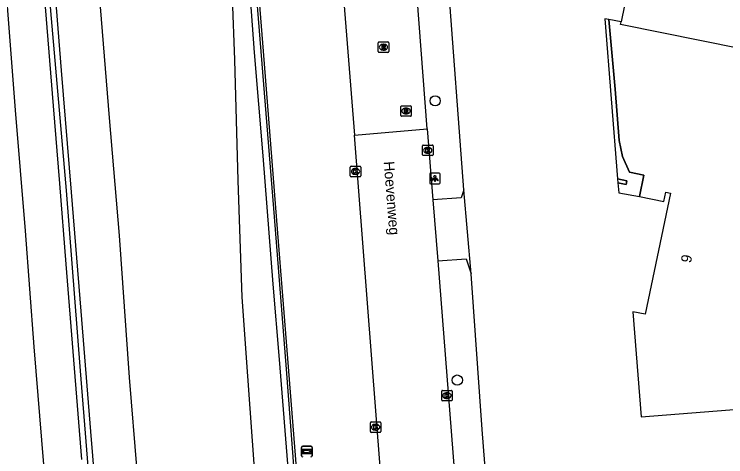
# Model space of a CAD drawing. Extents: x 157692 to 159670, y 381454 to 383289.
# Drawn here: x 157852.5 to 157920.5, y 381824.2 to 381866.4 of the extents above; entities that cross this region are included whole.
import ezdxf

# ---------------------------------------------------------------- set-up
doc = ezdxf.new("R2010")
doc.units = 0
for name, color, linetype in [('IMGEO_Boom', 7, 'Continuous'), ('IMGEO_Geluidsscherm', 7, 'Continuous'), ('IMGEO_Kolk', 7, 'Continuous'), ('IMGEO_Lichtpunt', 7, 'Continuous'), ('IMGEO_Muur', 7, 'Continuous'), ('IMGEO_Openbare_ruimte_label', 7, 'Continuous'), ('IMGEO_Pand', 7, 'Continuous'), ('IMGEO_Pand_nummerreeks', 7, 'Continuous'), ('IMGEO_Pand_overbouw', 7, 'Continuous'), ('IMGEO_Rijbaan_autosnelweg', 7, 'Continuous'), ('IMGEO_Rijbaan_autoweg', 7, 'Continuous'), ('IMGEO_Rijbaan_lokaal_gesloten', 7, 'Continuous'), ('IMGEO_Rijbaan_lokaal_open', 7, 'Continuous'), ('IMGEO_Rioolput', 7, 'Continuous'), ('IMGEO_Voetpad_open', 7, 'Continuous'), ('IMGEO_Wegwijzer', 7, 'Continuous')]:
    doc.layers.add(name, color=color, linetype=linetype)

msp = doc.modelspace()

# ---------------------------------------------------------------- linework, layer by layer
at = {"layer": 'IMGEO_Boom'}
for centre in [(157892.776, 381858.169), (157894.891, 381831.498)]:
    msp.add_circle(centre, 0.489, dxfattribs=at)
at = {"layer": 'IMGEO_Geluidsscherm'}
for points in [[(157874.053, 381638.712), (157872.666, 381656.094), (157871.737, 381668.027), (157870.721, 381681.637), (157869.567, 381696.23), (157868.32, 381712.586), (157867.159, 381726.489), (157865.954, 381741.209), (157864.809, 381756.45), (157863.806, 381768.982), (157862.385, 381786.19), (157861.408, 381800.707), (157860.147, 381816.502), (157858.882, 381832.382), (157857.547, 381849.595), (157856.042, 381866.756), (157854.906, 381881.824), (157854.737, 381883.41), (157854.585, 381886.29)], [(157894.139, 381641.124), (157893.247, 381651.551), (157892.35, 381662.063), (157891.41, 381672.573), (157890.762, 381680.814), (157889.905, 381691.372), (157889.058, 381701.758), (157888.118, 381712.268), (157887.113, 381724.843), (157885.957, 381739.479), (157885.015, 381750.851), (157883.817, 381765.443), (157882.659, 381780.122), (157881.699, 381792.657), (157880.689, 381805.318), (157879.686, 381817.851), (157878.57, 381832.532), (157877.418, 381847.083), (157876.408, 381859.744), (157875.211, 381874.335), (157874.447, 381884.768)]]:
    msp.add_lwpolyline(points, dxfattribs=at)
at = {"layer": 'IMGEO_Kolk'}
for p, q in [((157891.566, 381853.023), (157891.566, 381853.875)), ((157891.641, 381853.949), (157892.493, 381853.949)), ((157892.054, 381853.729), (157892.079, 381853.729)), ((157892.567, 381853.875), (157892.567, 381853.023)), ((157892.493, 381852.949), (157891.641, 381852.949)), ((157892.077, 381853.169), (157892.052, 381853.169)), ((157884.663, 381850.998), (157884.663, 381851.85)), ((157884.738, 381851.924), (157885.59, 381851.924)), ((157885.151, 381851.704), (157885.176, 381851.704)), ((157885.664, 381851.85), (157885.664, 381850.998)), ((157885.59, 381850.924), (157884.738, 381850.924)), ((157885.174, 381851.144), (157885.149, 381851.144)), ((157893.398, 381829.594), (157893.398, 381830.446)), ((157893.473, 381830.52), (157894.325, 381830.52)), ((157893.886, 381830.3), (157893.911, 381830.3)), ((157894.399, 381830.446), (157894.399, 381829.594)), ((157893.909, 381829.74), (157893.884, 381829.74)), ((157894.325, 381829.52), (157893.473, 381829.52)), ((157886.585, 381826.577), (157886.585, 381827.429)), ((157886.66, 381827.503), (157887.512, 381827.503)), ((157887.073, 381827.283), (157887.098, 381827.283)), ((157887.586, 381827.429), (157887.586, 381826.577)), ((157887.512, 381826.503), (157886.66, 381826.503)), ((157887.096, 381826.723), (157887.071, 381826.723))]:
    msp.add_line(p, q, dxfattribs=at)
for points in [[(157891.566, 381853.023), (157891.566, 381853.875)], [(157891.641, 381853.949), (157892.493, 381853.949)], [(157891.887, 381853.649), (157892.01, 381853.649), (157892.01, 381853.498), (157892.14, 381853.649), (157892.304, 381853.649), (157892.158, 381853.498), (157892.311, 381853.249), (157892.159, 381853.249), (157892.074, 381853.413), (157892.01, 381853.346), (157892.01, 381853.249), (157891.887, 381853.249), (157891.887, 381853.649)], [(157892.567, 381853.875), (157892.567, 381853.023)], [(157892.493, 381852.949), (157891.641, 381852.949)], [(157884.663, 381850.998), (157884.663, 381851.85)], [(157884.738, 381851.924), (157885.59, 381851.924)], [(157884.984, 381851.624), (157885.107, 381851.624), (157885.107, 381851.473), (157885.237, 381851.624), (157885.401, 381851.624), (157885.255, 381851.473), (157885.408, 381851.224), (157885.256, 381851.224), (157885.171, 381851.388), (157885.107, 381851.321), (157885.107, 381851.224), (157884.984, 381851.224), (157884.984, 381851.624)], [(157885.664, 381851.85), (157885.664, 381850.998)], [(157885.59, 381850.924), (157884.738, 381850.924)], [(157893.398, 381829.594), (157893.398, 381830.446)], [(157893.473, 381830.52), (157894.325, 381830.52)], [(157894.399, 381830.446), (157894.399, 381829.594)], [(157893.719, 381830.22), (157893.842, 381830.22), (157893.842, 381830.069), (157893.972, 381830.22), (157894.136, 381830.22), (157893.99, 381830.069), (157894.143, 381829.82), (157893.991, 381829.82), (157893.906, 381829.984), (157893.842, 381829.917), (157893.842, 381829.82), (157893.719, 381829.82), (157893.719, 381830.22)], [(157894.325, 381829.52), (157893.473, 381829.52)], [(157886.585, 381826.577), (157886.585, 381827.429)], [(157886.66, 381827.503), (157887.512, 381827.503)], [(157886.906, 381827.203), (157887.029, 381827.203), (157887.029, 381827.052), (157887.159, 381827.203), (157887.323, 381827.203), (157887.177, 381827.052), (157887.33, 381826.803), (157887.178, 381826.803), (157887.093, 381826.967), (157887.029, 381826.9), (157887.029, 381826.803), (157886.906, 381826.803), (157886.906, 381827.203)], [(157887.586, 381827.429), (157887.586, 381826.577)], [(157887.512, 381826.503), (157886.66, 381826.503)]]:
    msp.add_lwpolyline(points, dxfattribs=at)
for centre, start, end in [((157891.643, 381853.873), 91.55205, 178.44795), ((157891.643, 381853.873), 91.55205, 178.44795), ((157892.491, 381853.873), 1.55205, 88.44795), ((157892.491, 381853.873), 1.55205, 88.44795), ((157891.643, 381853.025), 181.55205, 268.44795), ((157891.643, 381853.025), 181.55205, 268.44795), ((157892.491, 381853.025), 271.55205, 358.44795), ((157892.491, 381853.025), 271.55205, 358.44795), ((157884.74, 381851.848), 91.55205, 178.44795), ((157884.74, 381851.848), 91.55205, 178.44795), ((157885.588, 381851.848), 1.55205, 88.44795), ((157885.588, 381851.848), 1.55205, 88.44795), ((157884.74, 381851), 181.55205, 268.44795), ((157884.74, 381851), 181.55205, 268.44795), ((157885.588, 381851), 271.55205, 358.44795), ((157885.588, 381851), 271.55205, 358.44795), ((157893.475, 381830.444), 91.55205, 178.44795), ((157893.475, 381830.444), 91.55205, 178.44795), ((157894.323, 381830.444), 1.55205, 88.44795), ((157894.323, 381830.444), 1.55205, 88.44795), ((157893.475, 381829.596), 181.55205, 268.44795), ((157893.475, 381829.596), 181.55205, 268.44795), ((157894.323, 381829.596), 271.55205, 358.44795), ((157894.323, 381829.596), 271.55205, 358.44795), ((157886.662, 381827.427), 91.55205, 178.44795), ((157886.662, 381827.427), 91.55205, 178.44795), ((157887.51, 381827.427), 1.55205, 88.44795), ((157887.51, 381827.427), 1.55205, 88.44795), ((157886.662, 381826.579), 181.55205, 268.44795), ((157886.662, 381826.579), 181.55205, 268.44795), ((157887.51, 381826.579), 271.55205, 358.44795), ((157887.51, 381826.579), 271.55205, 358.44795)]:
    msp.add_arc(centre, 0.0765, start, end, dxfattribs=at)
for centre, major_axis, ratio, start_param, end_param in [((157892.053, 381853.449), (-0.387, 0.002), 0.722429, 4.712389, 7.853982), ((157892.078, 381853.449), (-0.39, 0.002), 0.717154, 1.570796, 4.712389), ((157885.15, 381851.424), (-0.387, 0.002), 0.722429, 4.712389, 7.853982), ((157885.175, 381851.424), (-0.39, 0.002), 0.717154, 1.570796, 4.712389), ((157893.885, 381830.02), (-0.387, 0.002), 0.722429, 4.712389, 7.853982), ((157893.91, 381830.02), (-0.39, 0.002), 0.717154, 1.570796, 4.712389), ((157887.072, 381827.003), (-0.387, 0.002), 0.722429, 4.712389, 7.853982), ((157887.097, 381827.003), (-0.39, 0.002), 0.717154, 1.570796, 4.712389)]:
    msp.add_ellipse(centre, major_axis=major_axis, ratio=ratio, start_param=start_param, end_param=end_param, dxfattribs=at)
at = {"layer": 'IMGEO_Lichtpunt'}
for p, q in [((157892.252, 381851.158), (157892.252, 381850.351)), ((157892.252, 381851.158), (157892.252, 381850.351)), ((157893.154, 381851.253), (157892.346, 381851.253)), ((157893.154, 381851.253), (157892.346, 381851.253)), ((157893.248, 381850.351), (157893.248, 381851.158)), ((157893.248, 381850.351), (157893.248, 381851.158)), ((157892.346, 381850.257), (157893.154, 381850.257)), ((157892.346, 381850.257), (157893.154, 381850.257))]:
    msp.add_line(p, q, dxfattribs=at)
for points in [[(157892.626, 381850.822), (157892.665, 381850.794), (157892.477, 381850.532), (157892.439, 381850.559), (157892.626, 381850.822)], [(157892.728, 381850.774), (157892.775, 381850.774), (157892.775, 381850.452), (157892.728, 381850.452), (157892.728, 381850.774)], [(157892.838, 381850.794), (157892.876, 381850.821), (157893.063, 381850.559), (157893.024, 381850.531), (157892.838, 381850.794)]]:
    msp.add_lwpolyline(points, dxfattribs=at)
msp.add_circle((157892.751, 381850.956), 0.0994, dxfattribs=at)
for centre, start, end in [((157892.346, 381851.158), 90, 180), ((157892.346, 381851.158), 90, 180), ((157893.154, 381851.158), 0, 90), ((157893.154, 381851.158), 0, 90), ((157892.346, 381850.351), 180, 270), ((157892.346, 381850.351), 180, 270), ((157893.154, 381850.351), 270, 0), ((157893.154, 381850.351), 270, 360)]:
    msp.add_arc(centre, 0.0946, start, end, dxfattribs=at)
at = {"layer": 'IMGEO_Muur'}
for points in [[(157858.987, 381823.914), (157858.251, 381833.422), (157857.489, 381842.584), (157856.912, 381850.29), (157856.287, 381857.692), (157855.531, 381867.156), (157854.74, 381876.467), (157854.177, 381883.096), (157853.944, 381886.295), (157854.138, 381886.284), (157854.218, 381891.33), (157854.336, 381899.353), (157854.419, 381906.792), (157854.189, 381909.948), (157853.59, 381918.062), (157853.012, 381926.018), (157852.401, 381934.05), (157851.708, 381942.077)], [(157852.566, 381942.102), (157853.196, 381934.112), (157853.848, 381926.083), (157854.451, 381918.086), (157855.298, 381906.882), (157855.156, 381899.332), (157855.061, 381891.288), (157855.001, 381886.264), (157855.226, 381883.216), (157855.91, 381875.127), (157857.036, 381861.071), (157857.969, 381849.462), (157858.911, 381838.09), (157859.838, 381826.588), (157860.71, 381815.729), (157861.68, 381803.41), (157862.684, 381789.628), (157863.821, 381774.538), (157864.981, 381759.018), (157865.914, 381747.818), (157866.94, 381735.675), (157867.965, 381722.303), (157868.994, 381709.276)], [(157887.932, 381707.729), (157887.155, 381717.191), (157886.515, 381724.851), (157885.711, 381734.42), (157884.966, 381743.588), (157884.182, 381753.692), (157883.34, 381763.97), (157882.447, 381774.827), (157882.173, 381778.304), (157881.488, 381787.341), (157880.879, 381794.83), (157880.152, 381804.166), (157879.468, 381813.482), (157878.811, 381821.896), (157877.88, 381833.462), (157877.286, 381840.672), (157876.321, 381852.904), (157875.521, 381862.797), (157874.824, 381871.962), (157874.1, 381881.234), (157873.193, 381892.349), (157873.989, 381892.369)], [(157889.505, 381698.696), (157888.108, 381715.453), (157887.411, 381723.799), (157886.734, 381732.168), (157886.078, 381740.56), (157885.416, 381748.649), (157884.565, 381759.53), (157883.305, 381774.894), (157881.864, 381793.308), (157881.01, 381804.232), (157880.198, 381814.361), (157879.607, 381821.916), (157878.695, 381833.548), (157877.743, 381845.523), (157876.888, 381856.468), (157876.377, 381862.907), (157875.637, 381872.07), (157874.781, 381883.037), (157873.989, 381892.369)]]:
    msp.add_lwpolyline(points, dxfattribs=at)
at = {"layer": 'IMGEO_Pand'}
for points in [[(157908.294, 381893.7), (157907.074, 381893.947), (157907.613, 381887.292), (157908.049, 381882.391), (157908.266, 381880.843), (157909.046, 381879.384), (157910.448, 381879.107), (157910.043, 381877.053), (157912.354, 381876.58), (157912.516, 381877.516), (157912.946, 381877.427), (157910.538, 381865.722)], [(157910.538, 381865.722), (157909.373, 381865.929), (157909.963, 381859.289), (157910.376, 381854.386), (157910.675, 381852.845), (157911.342, 381851.349), (157912.712, 381851.063), (157912.298, 381849.019), (157914.63, 381848.55), (157914.816, 381849.45), (157915.256, 381849.358), (157912.86, 381837.783), (157911.656, 381838.033), (157912.474, 381827.997), (157926.977, 381829.151), (157933.393, 381860.842)], [(157933.393, 381860.842), (157910.486, 381865.467), (157910.538, 381865.722)], [(157910.249, 381850.353), (157911.018, 381850.174), (157911.081, 381850.522), (157910.215, 381850.724), (157910.249, 381850.353)]]:
    msp.add_lwpolyline(points, dxfattribs=at)
at = {"layer": 'IMGEO_Pand_overbouw'}
msp.add_lwpolyline([(157910.249, 381850.353), (157910.319, 381849.397), (157912.298, 381849.019), (157912.712, 381851.063), (157911.342, 381851.349), (157910.675, 381852.845), (157910.376, 381854.386), (157909.963, 381859.289), (157909.373, 381865.929), (157908.98, 381866), (157910.215, 381850.724), (157911.081, 381850.522), (157911.018, 381850.174)], close=True, dxfattribs=at)
at = {"layer": 'IMGEO_Rijbaan_autosnelweg'}
msp.add_lwpolyline([(157846.341, 381937.972), (157847.923, 381918.866), (157849.448, 381899.281), (157850.435, 381885.685), (157850.997, 381877.976), (157851.061, 381877.119), (157851.707, 381869.33), (157852.642, 381857.268), (157853.592, 381845.746), (157854.41, 381834.69), (157855.323, 381823.446), (157856.177, 381813.75), (157856.906, 381803.574), (157857.725, 381793.316), (157858.397, 381784.214), (157859.119, 381774.964), (157859.928, 381765.309), (157860.695, 381754.402), (157861.352, 381746.808), (157861.478, 381745.198)], dxfattribs=at)
at = {"layer": 'IMGEO_Rijbaan_autoweg'}
for points in [[(157854.775, 381943.17), (157855.675, 381931.633), (157856.539, 381921.158), (157857.093, 381913.494), (157858.078, 381900.896), (157859.349, 381885.296), (157860.482, 381870.701), (157861.613, 381856.559), (157862.57, 381845.317), (157863.541, 381831.749), (157864.246, 381822.842), (157865.141, 381810.714), (157866.157, 381798.354), (157867.132, 381785.518), (157868.028, 381774.618), (157869.025, 381762.603), (157870.022, 381750.608), (157871.057, 381737.862), (157871.967, 381726.294), (157873, 381713.591), (157873.682, 381705.524)], [(157873.377, 381868.049), (157873.585, 381862.1), (157873.92, 381850.557), (157874.303, 381839.407), (157874.844, 381831.878), (157875.738, 381819.514), (157876.969, 381804.757), (157877.974, 381792.105), (157879.326, 381775.432), (157881.117, 381753.472), (157882.892, 381729.72), (157883.254, 381725.724)]]:
    msp.add_lwpolyline(points, dxfattribs=at)
at = {"layer": 'IMGEO_Rijbaan_lokaal_gesloten'}
for points in [[(157885.063, 381854.884), (157892.003, 381855.489)], [(157892.003, 381855.489), (157892.541, 381848.727)], [(157890.15, 381789.481), (157889.707, 381795.306), (157889.026, 381805.007), (157887.941, 381817.88), (157885.063, 381854.884)], [(157892.541, 381848.727), (157893.019, 381842.891)], [(157893.019, 381842.891), (157896.177, 381802.631)]]:
    msp.add_lwpolyline(points, dxfattribs=at)
at = {"layer": 'IMGEO_Rijbaan_lokaal_open'}
for points in [[(157882.034, 381892.833), (157882.108, 381891.93), (157885.063, 381854.884)], [(157892.003, 381855.489), (157890.863, 381870.606)]]:
    msp.add_lwpolyline(points, dxfattribs=at)
at = {"layer": 'IMGEO_Rioolput'}
for p, q in [((157887.329, 381862.871), (157887.329, 381863.723)), ((157887.404, 381863.797), (157888.256, 381863.797)), ((157888.33, 381863.723), (157888.33, 381862.871)), ((157887.84, 381863.017), (157887.815, 381863.017)), ((157887.817, 381863.577), (157887.842, 381863.577)), ((157888.256, 381862.797), (157887.404, 381862.797)), ((157889.487, 381856.769), (157889.487, 381857.621)), ((157889.562, 381857.695), (157890.414, 381857.695)), ((157889.975, 381857.475), (157890, 381857.475)), ((157890.488, 381857.621), (157890.488, 381856.769)), ((157889.998, 381856.915), (157889.973, 381856.915)), ((157890.414, 381856.695), (157889.562, 381856.695))]:
    msp.add_line(p, q, dxfattribs=at)
for points in [[(157887.329, 381862.871), (157887.329, 381863.723)], [(157887.404, 381863.797), (157888.256, 381863.797)], [(157888.33, 381863.723), (157888.33, 381862.871)], [(157887.918, 381863.495), (157887.666, 381863.497), (157887.666, 381863.097)], [(157887.666, 381863.097), (157887.79, 381863.097), (157887.79, 381863.259), (157887.801, 381863.259)], [(157887.844, 381863.416), (157887.79, 381863.416), (157887.79, 381863.335)], [(157887.79, 381863.335), (157887.842, 381863.335)], [(157887.848, 381863.23), (157887.919, 381863.097), (157888.059, 381863.097), (157887.994, 381863.223)], [(157888.256, 381862.797), (157887.404, 381862.797)], [(157889.487, 381856.769), (157889.487, 381857.621)], [(157889.562, 381857.695), (157890.414, 381857.695)], [(157890.488, 381857.621), (157890.488, 381856.769)], [(157890.076, 381857.393), (157889.824, 381857.395), (157889.824, 381856.995)], [(157889.824, 381856.995), (157889.948, 381856.995), (157889.948, 381857.157), (157889.959, 381857.157)], [(157890.002, 381857.314), (157889.948, 381857.314), (157889.948, 381857.233)], [(157889.948, 381857.233), (157890, 381857.233)], [(157890.006, 381857.128), (157890.077, 381856.995), (157890.217, 381856.995), (157890.152, 381857.121)], [(157890.414, 381856.695), (157889.562, 381856.695)]]:
    msp.add_lwpolyline(points, dxfattribs=at)
for centre, radius, start, end in [((157887.406, 381863.721), 0.0765, 91.55205, 178.44795), ((157887.406, 381863.721), 0.0765, 91.55205, 178.44795), ((157888.254, 381863.721), 0.0765, 1.55205, 88.44795), ((157888.254, 381863.721), 0.0765, 1.55205, 88.44795), ((157887.8, 381863.206), 0.0533, 26.02933, 88.69889), ((157887.826, 381863.524), 0.19, 274.7715, 282.96867), ((157887.85, 381863.32), 0.0964, 77.00612, 93.18647), ((157887.864, 381863.377), 0.0378, 276.66336, 79.67722), ((157887.917, 381863.385), 0.109, 350.36119, 89.41601), ((157887.915, 381863.385), 0.112, 277.58423, 350.98172), ((157887.899, 381863.17), 0.108, 29.51342, 73.79051), ((157887.406, 381862.873), 0.0765, 181.55205, 268.44795), ((157887.406, 381862.873), 0.0765, 181.55205, 268.44795), ((157888.254, 381862.873), 0.0765, 271.55205, 358.44795), ((157888.254, 381862.873), 0.0765, 271.55205, 358.44795), ((157889.564, 381857.619), 0.0765, 91.55205, 178.44795), ((157889.564, 381857.619), 0.0765, 91.55205, 178.44795), ((157890.412, 381857.619), 0.0765, 1.55205, 88.44795), ((157890.412, 381857.619), 0.0765, 1.55205, 88.44795), ((157889.958, 381857.104), 0.0533, 26.02933, 88.69889), ((157889.984, 381857.422), 0.19, 274.7715, 282.96867), ((157890.008, 381857.218), 0.0964, 77.00612, 93.18647), ((157890.022, 381857.275), 0.0378, 276.66336, 79.67722), ((157890.075, 381857.283), 0.109, 350.36119, 89.41601), ((157890.073, 381857.283), 0.112, 277.58423, 350.98172), ((157890.057, 381857.068), 0.108, 29.51342, 73.79051), ((157889.564, 381856.771), 0.0765, 181.55205, 268.44795), ((157889.564, 381856.771), 0.0765, 181.55205, 268.44795), ((157890.412, 381856.771), 0.0765, 271.55205, 358.44795), ((157890.412, 381856.771), 0.0765, 271.55205, 358.44795)]:
    msp.add_arc(centre, radius, start, end, dxfattribs=at)
for centre, major_axis, ratio, start_param, end_param in [((157887.816, 381863.297), (-0.387, 0.002), 0.722429, 4.712389, 7.853982), ((157887.841, 381863.297), (-0.39, 0.002), 0.717154, 1.570796, 4.712389), ((157889.974, 381857.195), (-0.387, 0.002), 0.722429, 4.712389, 7.853982), ((157889.999, 381857.195), (-0.39, 0.002), 0.717154, 1.570796, 4.712389)]:
    msp.add_ellipse(centre, major_axis=major_axis, ratio=ratio, start_param=start_param, end_param=end_param, dxfattribs=at)
at = {"layer": 'IMGEO_Voetpad_open'}
for points in [[(157895.511, 381849.68), (157894.029, 381869.687)], [(157895.511, 381849.68), (157895.273, 381848.911), (157892.541, 381848.727)], [(157896.212, 381841.657), (157895.511, 381849.68)], [(157893.019, 381842.891), (157895.75, 381843.077), (157896.212, 381841.657)], [(157899.387, 381802.538), (157898.558, 381810.124), (157897.252, 381826.778), (157896.212, 381841.657)]]:
    msp.add_lwpolyline(points, dxfattribs=at)
at = {"layer": 'IMGEO_Wegwijzer'}
for p, q in [((157880.012, 381824.277), (157880.012, 381825.077)), ((157880.012, 381825.077), (157880.012, 381824.277)), ((157880.112, 381825.177), (157880.902, 381825.177)), ((157880.902, 381825.177), (157880.112, 381825.177)), ((157881.002, 381825.077), (157881.002, 381824.277)), ((157881.002, 381824.277), (157881.002, 381825.077))]:
    msp.add_line(p, q, dxfattribs=at)
for points in [[(157880.113, 381824.909), (157880.901, 381824.909), (157880.901, 381824.445), (157880.113, 381824.445), (157880.113, 381824.909)], [(157880.178, 381824.761), (157880.178, 381824.677), (157880.178, 381824.593), (157880.589, 381824.593), (157880.589, 381824.51), (157880.836, 381824.677), (157880.589, 381824.844), (157880.589, 381824.761), (157880.178, 381824.761)]]:
    msp.add_lwpolyline(points, dxfattribs=at)
for centre, start, end in [((157880.112, 381825.077), 90, 180), ((157880.112, 381825.077), 90, 180), ((157880.902, 381825.077), 0, 90), ((157880.902, 381825.077), 360, 90), ((157880.112, 381824.277), 180, 270), ((157880.112, 381824.277), 180, 270), ((157880.902, 381824.277), 270, 0), ((157880.902, 381824.277), 270, 0)]:
    msp.add_arc(centre, 0.1, start, end, dxfattribs=at)

# ---------------------------------------------------------------- texts
at = {"layer": 'IMGEO_Openbare_ruimte_label'}
msp.add_text('Hoevenweg', height=1, rotation=274.47341, dxfattribs=at).set_placement((157887.853, 381852.357))
at = {"layer": 'IMGEO_Pand_nummerreeks'}
msp.add_text('9', height=1, rotation=78.30506, dxfattribs=at).set_placement((157917.215, 381842.636))

doc.saveas('drawing.dxf')
